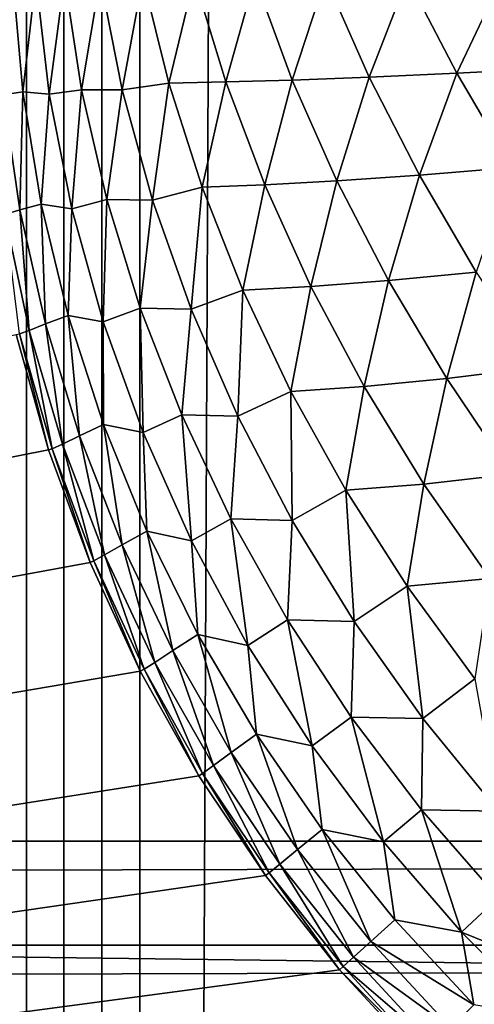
# Model space of a CAD drawing. Extents: x -302 to 302, y -900 to 900.
# Tile 298 of 656: x 164.569 to 165.254, y -878.246 to -876.763. Entities that reach past the tile are written whole.
import ezdxf

# ---------------------------------------------------------------- set-up
doc = ezdxf.new("R2010")
doc.units = 0
doc.header["$LTSCALE"] = 81.481481
for name, color, linetype in [('117', 7, 'CONTINUOUS'), ('130', 7, 'CONTINUOUS'), ('131', 7, 'CONTINUOUS'), ('246', 7, 'CONTINUOUS'), ('247', 7, 'CONTINUOUS'), ('253', 7, 'CONTINUOUS'), ('254', 7, 'CONTINUOUS'), ('296', 7, 'CONTINUOUS'), ('306', 7, 'CONTINUOUS')]:
    doc.layers.add(name, color=color, linetype=linetype)

msp = doc.modelspace()

# ---------------------------------------------------------------- linework, layer by layer
at = {"layer": '117', "color": 7, "linetype": 'CONTINUOUS'}
for points in [[(164.6126, -877.4107), (151.5, -880), (164.5635, -877.2369), (164.6126, -877.4107)], [(164.6751, -877.5802), (151.5, -880), (164.6126, -877.4107), (164.6751, -877.5802)], [(164.7507, -877.7442), (151.5, -880), (164.6751, -877.5802), (164.7507, -877.7442)], [(164.8389, -877.9017), (151.5, -880), (164.7507, -877.7442), (164.8389, -877.9017)], [(164.9393, -878.0519), (151.5, -880), (164.8389, -877.9017), (164.9393, -878.0519)], [(165.0511, -878.1937), (151.5, -880), (164.9393, -878.0519), (165.0511, -878.1937)], [(165.1737, -878.3263), (151.5, -880), (165.0511, -878.1937), (165.1737, -878.3263)]]:
    msp.add_3dface(points, dxfattribs=at)
at = {"layer": '130', "color": 7, "linetype": 'CONTINUOUS'}
for points in [[(164.3092, -900, 2.0432), (164.75, 0, 1.9), (164, 0, 2.65), (164.3092, -900, 2.0432)], [(164.3581, -900, 2.0105), (164.75, 0, 1.9), (164.3092, -900, 2.0432), (164.3581, -900, 2.0105)], [(164.4095, -900, 1.9817), (164.75, 0, 1.9), (164.3581, -900, 2.0105), (164.4095, -900, 1.9817)], [(164.463, -900, 1.9571), (164.75, 0, 1.9), (164.4095, -900, 1.9817), (164.463, -900, 1.9571)], [(164.5182, -900, 1.9367), (164.75, 0, 1.9), (164.463, -900, 1.9571), (164.5182, -900, 1.9367)], [(164.5749, -900, 1.9207), (164.75, 0, 1.9), (164.5182, -900, 1.9367), (164.5749, -900, 1.9207)], [(164.6327, -900, 1.9092), (164.75, 0, 1.9), (164.5749, -900, 1.9207), (164.6327, -900, 1.9092)], [(164.6912, -900, 1.9023), (164.75, 0, 1.9), (164.6327, -900, 1.9092), (164.6912, -900, 1.9023)], [(164.75, -900, 1.9), (164.75, 0, 1.9), (164.6912, -900, 1.9023), (164.75, -900, 1.9)]]:
    msp.add_3dface(points, dxfattribs=at)
at = {"layer": '131', "color": 7, "linetype": 'CONTINUOUS'}
for points in [[(164.75, -900, 1.9), (168.75, -900, 1.9), (168.75, 0, 1.9), (164.75, -900, 1.9)], [(164.75, 0, 1.9), (164.75, -900, 1.9), (168.75, 0, 1.9), (164.75, 0, 1.9)]]:
    msp.add_3dface(points, dxfattribs=at)
at = {"layer": '246', "color": 7, "linetype": 'CONTINUOUS'}
for points in [[(151, -878, -32.8), (181.5, -878.3923, -32.7846), (120.5, -878, -32.8), (151, -878, -32.8)], [(120.5, -878, -32.8), (181.5, -878.3923, -32.7846), (120.5, -878.3923, -32.7846), (120.5, -878, -32.8)], [(181.5, -878, -32.8), (181.5, -878.3923, -32.7846), (151, -878, -32.8), (181.5, -878, -32.8)]]:
    msp.add_3dface(points, dxfattribs=at)
at = {"layer": '247', "color": 7, "linetype": 'CONTINUOUS'}
for points in [[(181.5, -878, -32.8), (151, -878, -32.8), (181.5, -853, -32.8), (181.5, -878, -32.8)], [(181.5, -853, -32.8), (151, -878, -32.8), (151, -853, -32.8), (181.5, -853, -32.8)]]:
    msp.add_3dface(points, dxfattribs=at)
at = {"layer": '253', "color": 7, "linetype": 'CONTINUOUS'}
for points in [[(181.5, -853, -29.8), (151, -853, -29.8), (181.5, -878, -29.8), (181.5, -853, -29.8)], [(181.5, -878, -29.8), (151, -853, -29.8), (151, -878, -29.8), (181.5, -878, -29.8)]]:
    msp.add_3dface(points, dxfattribs=at)
at = {"layer": '254', "color": 7, "linetype": 'CONTINUOUS'}
for points in [[(181.5, -878, -29.8), (151, -878, -29.8), (120.5, -878.1569, -29.7938), (181.5, -878, -29.8)], [(181.5, -878, -29.8), (120.5, -878.1569, -29.7938), (181.5, -878.1569, -29.7938), (181.5, -878, -29.8)], [(120.5, -878.1569, -29.7938), (120.5, -878.3129, -29.7754), (181.5, -878.1569, -29.7938), (120.5, -878.1569, -29.7938)], [(181.5, -878.1569, -29.7938), (120.5, -878.3129, -29.7754), (181.5, -878.3129, -29.7754), (181.5, -878.1569, -29.7938)]]:
    msp.add_3dface(points, dxfattribs=at)
at = {"layer": '296', "color": 7, "linetype": 'CONTINUOUS'}
for points in [[(164.6126, -877.4107), (164.5635, -877.2369), (164.6126, -877.4107, -22.7), (164.6126, -877.4107)], [(164.6126, -877.4107, -22.7), (164.5635, -877.2369), (164.5635, -877.2369, -22.7), (164.6126, -877.4107, -22.7)], [(164.6751, -877.5802), (164.6126, -877.4107), (164.6751, -877.5802, -22.7), (164.6751, -877.5802)], [(164.6751, -877.5802, -22.7), (164.6126, -877.4107), (164.6126, -877.4107, -22.7), (164.6751, -877.5802, -22.7)], [(164.7507, -877.7442), (164.6751, -877.5802), (164.7507, -877.7442, -22.7), (164.7507, -877.7442)], [(164.7507, -877.7442, -22.7), (164.6751, -877.5802), (164.6751, -877.5802, -22.7), (164.7507, -877.7442, -22.7)], [(164.8389, -877.9017), (164.7507, -877.7442), (164.8389, -877.9017, -22.7), (164.8389, -877.9017)], [(164.8389, -877.9017, -22.7), (164.7507, -877.7442), (164.7507, -877.7442, -22.7), (164.8389, -877.9017, -22.7)], [(164.9393, -878.0519), (164.8389, -877.9017), (164.9393, -878.0519, -22.7), (164.9393, -878.0519)], [(164.9393, -878.0519, -22.7), (164.8389, -877.9017), (164.8389, -877.9017, -22.7), (164.9393, -878.0519, -22.7)], [(165.0511, -878.1937), (164.9393, -878.0519), (165.0511, -878.1937, -22.7), (165.0511, -878.1937)], [(165.0511, -878.1937, -22.7), (164.9393, -878.0519), (164.9393, -878.0519, -22.7), (165.0511, -878.1937, -22.7)], [(165.1737, -878.3263), (165.0511, -878.1937), (165.1737, -878.3263, -22.7), (165.1737, -878.3263)], [(165.1737, -878.3263, -22.7), (165.0511, -878.1937), (165.0511, -878.1937, -22.7), (165.1737, -878.3263, -22.7)]]:
    msp.add_3dface(points, dxfattribs=at)
at = {"layer": '306', "color": 7, "linetype": 'CONTINUOUS'}
for points in [[(164.5586, -876.7, -23.2157), (164.5736, -876.8711, -23.2513), (164.5442, -876.8756, -23.113), (164.5586, -876.7, -23.2157)], [(164.5586, -876.7, -23.2157), (164.5931, -876.7, -23.3478), (164.5736, -876.8711, -23.2513), (164.5586, -876.7, -23.2157)], [(164.5931, -876.7, -23.3478), (164.6136, -876.875, -23.3923), (164.5736, -876.8711, -23.2513), (164.5931, -876.7, -23.3478)], [(164.5931, -876.7, -23.3478), (164.6367, -876.7, -23.4812), (164.6136, -876.875, -23.3923), (164.5931, -876.7, -23.3478)], [(164.6367, -876.7, -23.4812), (164.6622, -876.8681, -23.5316), (164.6136, -876.875, -23.3923), (164.6367, -876.7, -23.4812)], [(164.6367, -876.7, -23.4812), (164.6903, -876.7, -23.616), (164.6622, -876.8681, -23.5316), (164.6367, -876.7, -23.4812)], [(164.6903, -876.7, -23.616), (164.7232, -876.8684, -23.6739), (164.6622, -876.8681, -23.5316), (164.6903, -876.7, -23.616)], [(164.6903, -876.7, -23.616), (164.7548, -876.7, -23.7522), (164.7232, -876.8684, -23.6739), (164.6903, -876.7, -23.616)], [(164.7548, -876.7, -23.7522), (164.7936, -876.8581, -23.8133), (164.7232, -876.8684, -23.6739), (164.7548, -876.7, -23.7522)], [(164.7548, -876.7, -23.7522), (164.832, -876.7, -23.8904), (164.7936, -876.8581, -23.8133), (164.7548, -876.7, -23.7522)], [(164.832, -876.7, -23.8904), (164.8795, -876.8564, -23.9559), (164.7936, -876.8581, -23.8133), (164.832, -876.7, -23.8904)], [(164.832, -876.7, -23.8904), (164.9233, -876.7, -24.0297), (164.8795, -876.8564, -23.9559), (164.832, -876.7, -23.8904)], [(164.9233, -876.7, -24.0297), (164.9798, -876.8536, -24.0976), (164.8795, -876.8564, -23.9559), (164.9233, -876.7, -24.0297)], [(164.9233, -876.7, -24.0297), (165.03, -876.7, -24.1687), (164.9798, -876.8536, -24.0976), (164.9233, -876.7, -24.0297)], [(165.03, -876.7, -24.1687), (165.0956, -876.8493, -24.2371), (164.9798, -876.8536, -24.0976), (165.03, -876.7, -24.1687)], [(165.03, -876.7, -24.1687), (165.1537, -876.7, -24.3061), (165.0956, -876.8493, -24.2371), (165.03, -876.7, -24.1687)], [(165.1537, -876.7, -24.3061), (165.2279, -876.8434, -24.3727), (165.0956, -876.8493, -24.2371), (165.1537, -876.7, -24.3061)], [(165.1537, -876.7, -24.3061), (165.2958, -876.7, -24.4399), (165.2279, -876.8434, -24.3727), (165.1537, -876.7, -24.3061)], [(165.2958, -876.7, -24.4399), (165.3774, -876.8358, -24.5021), (165.2279, -876.8434, -24.3727), (165.2958, -876.7, -24.4399)], [(165.0956, -876.8493, -24.2371), (165.2279, -876.8434, -24.3727), (165.1714, -876.9969, -24.2967), (165.0956, -876.8493, -24.2371)], [(165.2279, -876.8434, -24.3727), (165.3113, -876.9854, -24.4298), (165.1714, -876.9969, -24.2967), (165.2279, -876.8434, -24.3727)], [(165.2279, -876.8434, -24.3727), (165.3774, -876.8358, -24.5021), (165.3113, -876.9854, -24.4298), (165.2279, -876.8434, -24.3727)], [(164.7232, -876.8684, -23.6739), (164.7936, -876.8581, -23.8133), (164.769, -877.0347, -23.7262), (164.7232, -876.8684, -23.6739)], [(164.7936, -876.8581, -23.8133), (164.8439, -877.0151, -23.8681), (164.769, -877.0347, -23.7262), (164.7936, -876.8581, -23.8133)], [(164.7936, -876.8581, -23.8133), (164.8795, -876.8564, -23.9559), (164.8439, -877.0151, -23.8681), (164.7936, -876.8581, -23.8133)], [(164.8795, -876.8564, -23.9559), (164.9383, -877.0114, -24.0141), (164.8439, -877.0151, -23.8681), (164.8795, -876.8564, -23.9559)], [(164.8795, -876.8564, -23.9559), (164.9798, -876.8536, -24.0976), (164.9383, -877.0114, -24.0141), (164.8795, -876.8564, -23.9559)], [(164.9798, -876.8536, -24.0976), (165.0472, -877.0056, -24.1575), (164.9383, -877.0114, -24.0141), (164.9798, -876.8536, -24.0976)], [(164.9798, -876.8536, -24.0976), (165.0956, -876.8493, -24.2371), (165.0472, -877.0056, -24.1575), (164.9798, -876.8536, -24.0976)], [(165.0956, -876.8493, -24.2371), (165.1714, -876.9969, -24.2967), (165.0472, -877.0056, -24.1575), (165.0956, -876.8493, -24.2371)], [(164.5442, -876.8756, -23.113), (164.5736, -876.8711, -23.2513), (164.5693, -877.0492, -23.1383), (164.5442, -876.8756, -23.113)], [(164.5442, -876.8756, -23.113), (164.5693, -877.0492, -23.1383), (164.5466, -877.0561, -22.9924), (164.5442, -876.8756, -23.113)], [(164.5736, -876.8711, -23.2513), (164.6015, -877.0405, -23.2838), (164.5693, -877.0492, -23.1383), (164.5736, -876.8711, -23.2513)], [(164.5736, -876.8711, -23.2513), (164.6136, -876.875, -23.3923), (164.6015, -877.0405, -23.2838), (164.5736, -876.8711, -23.2513)], [(164.6136, -876.875, -23.3923), (164.6477, -877.0474, -23.4328), (164.6015, -877.0405, -23.2838), (164.6136, -876.875, -23.3923)], [(164.6136, -876.875, -23.3923), (164.6622, -876.8681, -23.5316), (164.6477, -877.0474, -23.4328), (164.6136, -876.875, -23.3923)], [(164.6622, -876.8681, -23.5316), (164.7003, -877.0336, -23.5775), (164.6477, -877.0474, -23.4328), (164.6622, -876.8681, -23.5316)], [(164.6622, -876.8681, -23.5316), (164.7232, -876.8684, -23.6739), (164.7003, -877.0336, -23.5775), (164.6622, -876.8681, -23.5316)], [(164.7232, -876.8684, -23.6739), (164.769, -877.0347, -23.7262), (164.7003, -877.0336, -23.5775), (164.7232, -876.8684, -23.6739)], [(165.0472, -877.0056, -24.1575), (165.1714, -876.9969, -24.2967), (165.125, -877.1557, -24.2088), (165.0472, -877.0056, -24.1575)], [(165.1714, -876.9969, -24.2967), (165.2568, -877.1429, -24.3469), (165.125, -877.1557, -24.2088), (165.1714, -876.9969, -24.2967)], [(165.1714, -876.9969, -24.2967), (165.3113, -876.9854, -24.4298), (165.2568, -877.1429, -24.3469), (165.1714, -876.9969, -24.2967)], [(164.8439, -877.0151, -23.8681), (164.9383, -877.0114, -24.0141), (164.9054, -877.1702, -23.9163), (164.8439, -877.0151, -23.8681)], [(164.9383, -877.0114, -24.0141), (165.0079, -877.1647, -24.0647), (164.9054, -877.1702, -23.9163), (164.9383, -877.0114, -24.0141)], [(164.9383, -877.0114, -24.0141), (165.0472, -877.0056, -24.1575), (165.0079, -877.1647, -24.0647), (164.9383, -877.0114, -24.0141)], [(165.0472, -877.0056, -24.1575), (165.125, -877.1557, -24.2088), (165.0079, -877.1647, -24.0647), (165.0472, -877.0056, -24.1575)], [(164.769, -877.0347, -23.7262), (164.8439, -877.0151, -23.8681), (164.8273, -877.1989, -23.7721), (164.769, -877.0347, -23.7262)], [(164.8439, -877.0151, -23.8681), (164.9054, -877.1702, -23.9163), (164.8273, -877.1989, -23.7721), (164.8439, -877.0151, -23.8681)], [(164.5693, -877.0492, -23.1383), (164.6015, -877.0405, -23.2838), (164.6077, -877.2208, -23.1609), (164.5693, -877.0492, -23.1383)], [(164.6015, -877.0405, -23.2838), (164.6477, -877.0474, -23.4328), (164.6422, -877.208, -23.313), (164.6015, -877.0405, -23.2838)], [(164.6015, -877.0405, -23.2838), (164.6422, -877.208, -23.313), (164.6077, -877.2208, -23.1609), (164.6015, -877.0405, -23.2838)], [(164.6477, -877.0474, -23.4328), (164.7003, -877.0336, -23.5775), (164.695, -877.2177, -23.4688), (164.6477, -877.0474, -23.4328)], [(164.7003, -877.0336, -23.5775), (164.7508, -877.1972, -23.6184), (164.695, -877.2177, -23.4688), (164.7003, -877.0336, -23.5775)], [(164.7003, -877.0336, -23.5775), (164.769, -877.0347, -23.7262), (164.7508, -877.1972, -23.6184), (164.7003, -877.0336, -23.5775)], [(164.769, -877.0347, -23.7262), (164.8273, -877.1989, -23.7721), (164.7508, -877.1972, -23.6184), (164.769, -877.0347, -23.7262)], [(164.5466, -877.0561, -22.9924), (164.5693, -877.0492, -23.1383), (164.5833, -877.2307, -23.0078), (164.5466, -877.0561, -22.9924)], [(164.5687, -877.2361, -22.854), (164.5466, -877.0561, -22.9924), (164.5833, -877.2307, -23.0078), (164.5687, -877.2361, -22.854)], [(164.5693, -877.0492, -23.1383), (164.6077, -877.2208, -23.1609), (164.5833, -877.2307, -23.0078), (164.5693, -877.0492, -23.1383)], [(164.6477, -877.0474, -23.4328), (164.695, -877.2177, -23.4688), (164.6422, -877.208, -23.313), (164.6477, -877.0474, -23.4328)], [(165.125, -877.1557, -24.2088), (165.2568, -877.1429, -24.3469), (165.2126, -877.3032, -24.2512), (165.125, -877.1557, -24.2088)], [(165.2568, -877.1429, -24.3469), (165.3512, -877.2862, -24.3874), (165.2126, -877.3032, -24.2512), (165.2568, -877.1429, -24.3469)], [(165.0079, -877.1647, -24.0647), (165.125, -877.1557, -24.2088), (165.088, -877.3152, -24.1073), (165.0079, -877.1647, -24.0647)], [(165.125, -877.1557, -24.2088), (165.2126, -877.3032, -24.2512), (165.088, -877.3152, -24.1073), (165.125, -877.1557, -24.2088)], [(164.8273, -877.1989, -23.7721), (164.9054, -877.1702, -23.9163), (164.8977, -877.3601, -23.8115), (164.8273, -877.1989, -23.7721)], [(164.9054, -877.1702, -23.9163), (164.9777, -877.3227, -23.9576), (164.8977, -877.3601, -23.8115), (164.9054, -877.1702, -23.9163)], [(164.9054, -877.1702, -23.9163), (165.0079, -877.1647, -24.0647), (164.9777, -877.3227, -23.9576), (164.9054, -877.1702, -23.9163)], [(165.0079, -877.1647, -24.0647), (165.088, -877.3152, -24.1073), (164.9777, -877.3227, -23.9576), (165.0079, -877.1647, -24.0647)], [(164.695, -877.2177, -23.4688), (164.7508, -877.1972, -23.6184), (164.7553, -877.3847, -23.5002), (164.695, -877.2177, -23.4688)], [(164.7508, -877.1972, -23.6184), (164.8273, -877.1989, -23.7721), (164.8132, -877.3579, -23.6538), (164.7508, -877.1972, -23.6184)], [(164.7508, -877.1972, -23.6184), (164.8132, -877.3579, -23.6538), (164.7553, -877.3847, -23.5002), (164.7508, -877.1972, -23.6184)], [(164.8273, -877.1989, -23.7721), (164.8977, -877.3601, -23.8115), (164.8132, -877.3579, -23.6538), (164.8273, -877.1989, -23.7721)], [(164.6077, -877.2208, -23.1609), (164.6422, -877.208, -23.313), (164.6591, -877.3894, -23.1808), (164.6077, -877.2208, -23.1609)], [(164.6422, -877.208, -23.313), (164.695, -877.2177, -23.4688), (164.6952, -877.3725, -23.3386), (164.6422, -877.208, -23.313)], [(164.6422, -877.208, -23.313), (164.6952, -877.3725, -23.3386), (164.6591, -877.3894, -23.1808), (164.6422, -877.208, -23.313)], [(164.695, -877.2177, -23.4688), (164.7553, -877.3847, -23.5002), (164.6952, -877.3725, -23.3386), (164.695, -877.2177, -23.4688)], [(164.618, -877.4091, -22.8609), (164.5687, -877.2361, -22.854), (164.5833, -877.2307, -23.0078), (164.618, -877.4091, -22.8609)], [(164.5833, -877.2307, -23.0078), (164.6077, -877.2208, -23.1609), (164.6334, -877.402, -23.0214), (164.5833, -877.2307, -23.0078)], [(164.618, -877.4091, -22.8609), (164.5833, -877.2307, -23.0078), (164.6334, -877.402, -23.0214), (164.618, -877.4091, -22.8609)], [(164.6077, -877.2208, -23.1609), (164.6591, -877.3894, -23.1808), (164.6334, -877.402, -23.0214), (164.6077, -877.2208, -23.1609)], [(164.6126, -877.4107, -22.7), (164.5635, -877.2369, -22.7), (164.5687, -877.2361, -22.854), (164.6126, -877.4107, -22.7)], [(164.618, -877.4091, -22.8609), (164.6126, -877.4107, -22.7), (164.5687, -877.2361, -22.854), (164.618, -877.4091, -22.8609)], [(165.2126, -877.3032, -24.2512), (165.3512, -877.2862, -24.3874), (165.3096, -877.4471, -24.2844), (165.2126, -877.3032, -24.2512)], [(165.088, -877.3152, -24.1073), (165.2126, -877.3032, -24.2512), (165.178, -877.4622, -24.1417), (165.088, -877.3152, -24.1073)], [(165.2126, -877.3032, -24.2512), (165.3096, -877.4471, -24.2844), (165.178, -877.4622, -24.1417), (165.2126, -877.3032, -24.2512)], [(164.8977, -877.3601, -23.8115), (164.9777, -877.3227, -23.9576), (164.9797, -877.5172, -23.8441), (164.8977, -877.3601, -23.8115)], [(164.9777, -877.3227, -23.9576), (165.088, -877.3152, -24.1073), (165.0604, -877.4716, -23.9916), (164.9777, -877.3227, -23.9576)], [(164.9777, -877.3227, -23.9576), (165.0604, -877.4716, -23.9916), (164.9797, -877.5172, -23.8441), (164.9777, -877.3227, -23.9576)], [(165.088, -877.3152, -24.1073), (165.178, -877.4622, -24.1417), (165.0604, -877.4716, -23.9916), (165.088, -877.3152, -24.1073)], [(164.7553, -877.3847, -23.5002), (164.8132, -877.3579, -23.6538), (164.8281, -877.5476, -23.5265), (164.7553, -877.3847, -23.5002)], [(164.8132, -877.3579, -23.6538), (164.8977, -877.3601, -23.8115), (164.8872, -877.5147, -23.6836), (164.8132, -877.3579, -23.6538)], [(164.8132, -877.3579, -23.6538), (164.8872, -877.5147, -23.6836), (164.8281, -877.5476, -23.5265), (164.8132, -877.3579, -23.6538)], [(164.8977, -877.3601, -23.8115), (164.9797, -877.5172, -23.8441), (164.8872, -877.5147, -23.6836), (164.8977, -877.3601, -23.8115)], [(164.6591, -877.3894, -23.1808), (164.6952, -877.3725, -23.3386), (164.7232, -877.5538, -23.1978), (164.6591, -877.3894, -23.1808)], [(164.6952, -877.3725, -23.3386), (164.7553, -877.3847, -23.5002), (164.7605, -877.5331, -23.3605), (164.6952, -877.3725, -23.3386)], [(164.6952, -877.3725, -23.3386), (164.7605, -877.5331, -23.3605), (164.7232, -877.5538, -23.1978), (164.6952, -877.3725, -23.3386)], [(164.6334, -877.402, -23.0214), (164.6591, -877.3894, -23.1808), (164.6967, -877.569, -23.0331), (164.6334, -877.402, -23.0214)], [(164.6591, -877.3894, -23.1808), (164.7232, -877.5538, -23.1978), (164.6967, -877.569, -23.0331), (164.6591, -877.3894, -23.1808)], [(164.7553, -877.3847, -23.5002), (164.8281, -877.5476, -23.5265), (164.7605, -877.5331, -23.3605), (164.7553, -877.3847, -23.5002)], [(164.6751, -877.5802, -22.7), (164.6126, -877.4107, -22.7), (164.618, -877.4091, -22.8609), (164.6751, -877.5802, -22.7)], [(164.6807, -877.5779, -22.8668), (164.618, -877.4091, -22.8609), (164.6334, -877.402, -23.0214), (164.6807, -877.5779, -22.8668)], [(164.6807, -877.5779, -22.8668), (164.6751, -877.5802, -22.7), (164.618, -877.4091, -22.8609), (164.6807, -877.5779, -22.8668)], [(164.6807, -877.5779, -22.8668), (164.6334, -877.402, -23.0214), (164.6967, -877.569, -23.0331), (164.6807, -877.5779, -22.8668)], [(165.178, -877.4622, -24.1417), (165.3096, -877.4471, -24.2844), (165.2776, -877.6046, -24.1676), (165.178, -877.4622, -24.1417)], [(165.0604, -877.4716, -23.9916), (165.178, -877.4622, -24.1417), (165.153, -877.6162, -24.0183), (165.0604, -877.4716, -23.9916)], [(165.178, -877.4622, -24.1417), (165.2776, -877.6046, -24.1676), (165.153, -877.6162, -24.0183), (165.178, -877.4622, -24.1417)], [(164.9797, -877.5172, -23.8441), (165.0604, -877.4716, -23.9916), (165.073, -877.6693, -23.8696), (164.9797, -877.5172, -23.8441)], [(165.0604, -877.4716, -23.9916), (165.153, -877.6162, -24.0183), (165.073, -877.6693, -23.8696), (165.0604, -877.4716, -23.9916)], [(164.8281, -877.5476, -23.5265), (164.8872, -877.5147, -23.6836), (164.913, -877.7053, -23.5479), (164.8281, -877.5476, -23.5265)], [(164.8872, -877.5147, -23.6836), (164.9797, -877.5172, -23.8441), (164.9725, -877.6667, -23.7077), (164.8872, -877.5147, -23.6836)], [(164.8872, -877.5147, -23.6836), (164.9725, -877.6667, -23.7077), (164.913, -877.7053, -23.5479), (164.8872, -877.5147, -23.6836)], [(164.9797, -877.5172, -23.8441), (165.073, -877.6693, -23.8696), (164.9725, -877.6667, -23.7077), (164.9797, -877.5172, -23.8441)], [(164.7232, -877.5538, -23.1978), (164.7605, -877.5331, -23.3605), (164.7996, -877.7131, -23.2119), (164.7232, -877.5538, -23.1978)], [(164.7605, -877.5331, -23.3605), (164.8281, -877.5476, -23.5265), (164.8375, -877.6889, -23.3786), (164.7605, -877.5331, -23.3605)], [(164.7605, -877.5331, -23.3605), (164.8375, -877.6889, -23.3786), (164.7996, -877.7131, -23.2119), (164.7605, -877.5331, -23.3605)], [(164.6967, -877.569, -23.0331), (164.7232, -877.5538, -23.1978), (164.7727, -877.7308, -23.0427), (164.6967, -877.569, -23.0331)], [(164.7232, -877.5538, -23.1978), (164.7996, -877.7131, -23.2119), (164.7727, -877.7308, -23.0427), (164.7232, -877.5538, -23.1978)], [(164.8281, -877.5476, -23.5265), (164.913, -877.7053, -23.5479), (164.8375, -877.6889, -23.3786), (164.8281, -877.5476, -23.5265)], [(164.7564, -877.7412, -22.8717), (164.6807, -877.5779, -22.8668), (164.6967, -877.569, -23.0331), (164.7564, -877.7412, -22.8717)], [(164.7564, -877.7412, -22.8717), (164.6967, -877.569, -23.0331), (164.7727, -877.7308, -23.0427), (164.7564, -877.7412, -22.8717)], [(164.7507, -877.7442, -22.7), (164.6751, -877.5802, -22.7), (164.6807, -877.5779, -22.8668), (164.7507, -877.7442, -22.7)], [(164.7564, -877.7412, -22.8717), (164.7507, -877.7442, -22.7), (164.6807, -877.5779, -22.8668), (164.7564, -877.7412, -22.8717)], [(165.153, -877.6162, -24.0183), (165.2776, -877.6046, -24.1676), (165.255, -877.7554, -24.0375), (165.153, -877.6162, -24.0183)], [(165.073, -877.6693, -23.8696), (165.153, -877.6162, -24.0183), (165.1768, -877.8154, -23.8879), (165.073, -877.6693, -23.8696)], [(165.153, -877.6162, -24.0183), (165.255, -877.7554, -24.0375), (165.1768, -877.8154, -23.8879), (165.153, -877.6162, -24.0183)], [(164.913, -877.7053, -23.5479), (164.9725, -877.6667, -23.7077), (165.0096, -877.8567, -23.564), (164.913, -877.7053, -23.5479)], [(164.9725, -877.6667, -23.7077), (165.073, -877.6693, -23.8696), (165.0684, -877.8131, -23.7259), (164.9725, -877.6667, -23.7077)], [(164.9725, -877.6667, -23.7077), (165.0684, -877.8131, -23.7259), (165.0096, -877.8567, -23.564), (164.9725, -877.6667, -23.7077)], [(165.073, -877.6693, -23.8696), (165.1768, -877.8154, -23.8879), (165.0684, -877.8131, -23.7259), (165.073, -877.6693, -23.8696)], [(164.7996, -877.7131, -23.2119), (164.8375, -877.6889, -23.3786), (164.8879, -877.8664, -23.223), (164.7996, -877.7131, -23.2119)], [(164.8375, -877.6889, -23.3786), (164.913, -877.7053, -23.5479), (164.9258, -877.839, -23.3928), (164.8375, -877.6889, -23.3786)], [(164.8375, -877.6889, -23.3786), (164.9258, -877.839, -23.3928), (164.8879, -877.8664, -23.223), (164.8375, -877.6889, -23.3786)], [(164.913, -877.7053, -23.5479), (165.0096, -877.8567, -23.564), (164.9258, -877.839, -23.3928), (164.913, -877.7053, -23.5479)], [(164.7727, -877.7308, -23.0427), (164.7996, -877.7131, -23.2119), (164.8609, -877.8863, -23.0502), (164.7727, -877.7308, -23.0427)], [(164.7996, -877.7131, -23.2119), (164.8879, -877.8664, -23.223), (164.8609, -877.8863, -23.0502), (164.7996, -877.7131, -23.2119)], [(164.8446, -877.8982, -22.8755), (164.7564, -877.7412, -22.8717), (164.7727, -877.7308, -23.0427), (164.8446, -877.8982, -22.8755)], [(164.8446, -877.8982, -22.8755), (164.7727, -877.7308, -23.0427), (164.8609, -877.8863, -23.0502), (164.8446, -877.8982, -22.8755)], [(164.8389, -877.9017, -22.7), (164.7507, -877.7442, -22.7), (164.7564, -877.7412, -22.8717), (164.8389, -877.9017, -22.7)], [(164.8446, -877.8982, -22.8755), (164.8389, -877.9017, -22.7), (164.7564, -877.7412, -22.8717), (164.8446, -877.8982, -22.8755)], [(165.1768, -877.8154, -23.8879), (165.255, -877.7554, -24.0375), (165.2906, -877.9547, -23.899), (165.1768, -877.8154, -23.8879)], [(165.0096, -877.8567, -23.564), (165.0684, -877.8131, -23.7259), (165.1171, -878.0011, -23.5748), (165.0096, -877.8567, -23.564)], [(165.0684, -877.8131, -23.7259), (165.1768, -877.8154, -23.8879), (165.1745, -877.953, -23.7381), (165.0684, -877.8131, -23.7259)], [(165.0684, -877.8131, -23.7259), (165.1745, -877.953, -23.7381), (165.1171, -878.0011, -23.5748), (165.0684, -877.8131, -23.7259)], [(165.1768, -877.8154, -23.8879), (165.2906, -877.9547, -23.899), (165.1745, -877.953, -23.7381), (165.1768, -877.8154, -23.8879)], [(164.8879, -877.8664, -23.223), (164.9258, -877.839, -23.3928), (164.9876, -878.0128, -23.2309), (164.8879, -877.8664, -23.223)], [(164.9258, -877.839, -23.3928), (165.0096, -877.8567, -23.564), (165.025, -877.9826, -23.4031), (164.9258, -877.839, -23.3928)], [(164.9258, -877.839, -23.3928), (165.025, -877.9826, -23.4031), (164.9876, -878.0128, -23.2309), (164.9258, -877.839, -23.3928)], [(165.0096, -877.8567, -23.564), (165.1171, -878.0011, -23.5748), (165.025, -877.9826, -23.4031), (165.0096, -877.8567, -23.564)], [(164.8609, -877.8863, -23.0502), (164.8879, -877.8664, -23.223), (164.9609, -878.0347, -23.0556), (164.8609, -877.8863, -23.0502)], [(164.8879, -877.8664, -23.223), (164.9876, -878.0128, -23.2309), (164.9609, -878.0347, -23.0556), (164.8879, -877.8664, -23.223)], [(164.9448, -878.0478, -22.8782), (164.8446, -877.8982, -22.8755), (164.8609, -877.8863, -23.0502), (164.9448, -878.0478, -22.8782)], [(164.9448, -878.0478, -22.8782), (164.8609, -877.8863, -23.0502), (164.9609, -878.0347, -23.0556), (164.9448, -878.0478, -22.8782)], [(164.9393, -878.0519, -22.7), (164.8389, -877.9017, -22.7), (164.8446, -877.8982, -22.8755), (164.9393, -878.0519, -22.7)], [(164.9448, -878.0478, -22.8782), (164.9393, -878.0519, -22.7), (164.8446, -877.8982, -22.8755), (164.9448, -878.0478, -22.8782)], [(165.1171, -878.0011, -23.5748), (165.1745, -877.953, -23.7381), (165.235, -878.1374, -23.5802), (165.1171, -878.0011, -23.5748)], [(165.1745, -877.953, -23.7381), (165.2906, -877.9547, -23.899), (165.2901, -878.0855, -23.7442), (165.1745, -877.953, -23.7381)], [(165.1745, -877.953, -23.7381), (165.2901, -878.0855, -23.7442), (165.235, -878.1374, -23.5802), (165.1745, -877.953, -23.7381)], [(164.9876, -878.0128, -23.2309), (165.025, -877.9826, -23.4031), (165.0981, -878.1514, -23.2357), (164.9876, -878.0128, -23.2309)], [(165.025, -877.9826, -23.4031), (165.1171, -878.0011, -23.5748), (165.1344, -878.1187, -23.4092), (165.025, -877.9826, -23.4031)], [(165.025, -877.9826, -23.4031), (165.1344, -878.1187, -23.4092), (165.0981, -878.1514, -23.2357), (165.025, -877.9826, -23.4031)], [(165.1171, -878.0011, -23.5748), (165.235, -878.1374, -23.5802), (165.1344, -878.1187, -23.4092), (165.1171, -878.0011, -23.5748)], [(164.9609, -878.0347, -23.0556), (164.9876, -878.0128, -23.2309), (165.0721, -878.175, -23.0589), (164.9609, -878.0347, -23.0556)], [(164.9876, -878.0128, -23.2309), (165.0981, -878.1514, -23.2357), (165.0721, -878.175, -23.0589), (164.9876, -878.0128, -23.2309)], [(165.0564, -878.1891, -22.8799), (164.9448, -878.0478, -22.8782), (164.9609, -878.0347, -23.0556), (165.0564, -878.1891, -22.8799)], [(165.0564, -878.1891, -22.8799), (164.9609, -878.0347, -23.0556), (165.0721, -878.175, -23.0589), (165.0564, -878.1891, -22.8799)], [(165.0511, -878.1937, -22.7), (164.9393, -878.0519, -22.7), (164.9448, -878.0478, -22.8782), (165.0511, -878.1937, -22.7)], [(165.0564, -878.1891, -22.8799), (165.0511, -878.1937, -22.7), (164.9448, -878.0478, -22.8782), (165.0564, -878.1891, -22.8799)], [(165.2901, -878.0855, -23.7442), (165.4145, -878.2099, -23.7442), (165.235, -878.1374, -23.5802), (165.2901, -878.0855, -23.7442)], [(165.1344, -878.1187, -23.4092), (165.2534, -878.2466, -23.4113), (165.0981, -878.1514, -23.2357), (165.1344, -878.1187, -23.4092)], [(165.1344, -878.1187, -23.4092), (165.235, -878.1374, -23.5802), (165.2534, -878.2466, -23.4113), (165.1344, -878.1187, -23.4092)], [(165.235, -878.1374, -23.5802), (165.4145, -878.2099, -23.7442), (165.3626, -878.265, -23.5802), (165.235, -878.1374, -23.5802)], [(165.235, -878.1374, -23.5802), (165.3626, -878.265, -23.5802), (165.2534, -878.2466, -23.4113), (165.235, -878.1374, -23.5802)], [(165.0981, -878.1514, -23.2357), (165.2187, -878.2813, -23.2373), (165.0721, -878.175, -23.0589), (165.0981, -878.1514, -23.2357)], [(165.0981, -878.1514, -23.2357), (165.2534, -878.2466, -23.4113), (165.2187, -878.2813, -23.2373), (165.0981, -878.1514, -23.2357)], [(165.0564, -878.1891, -22.8799), (165.0721, -878.175, -23.0589), (165.1937, -878.3063, -23.06), (165.0564, -878.1891, -22.8799)], [(165.0721, -878.175, -23.0589), (165.2187, -878.2813, -23.2373), (165.1937, -878.3063, -23.06), (165.0721, -878.175, -23.0589)], [(165.1787, -878.3213, -22.8805), (165.0511, -878.1937, -22.7), (165.0564, -878.1891, -22.8799), (165.1787, -878.3213, -22.8805)], [(165.1737, -878.3263, -22.7), (165.0511, -878.1937, -22.7), (165.1787, -878.3213, -22.8805), (165.1737, -878.3263, -22.7)], [(165.1787, -878.3213, -22.8805), (165.0564, -878.1891, -22.8799), (165.1937, -878.3063, -23.06), (165.1787, -878.3213, -22.8805)]]:
    msp.add_3dface(points, dxfattribs=at)

doc.saveas('drawing.dxf')
